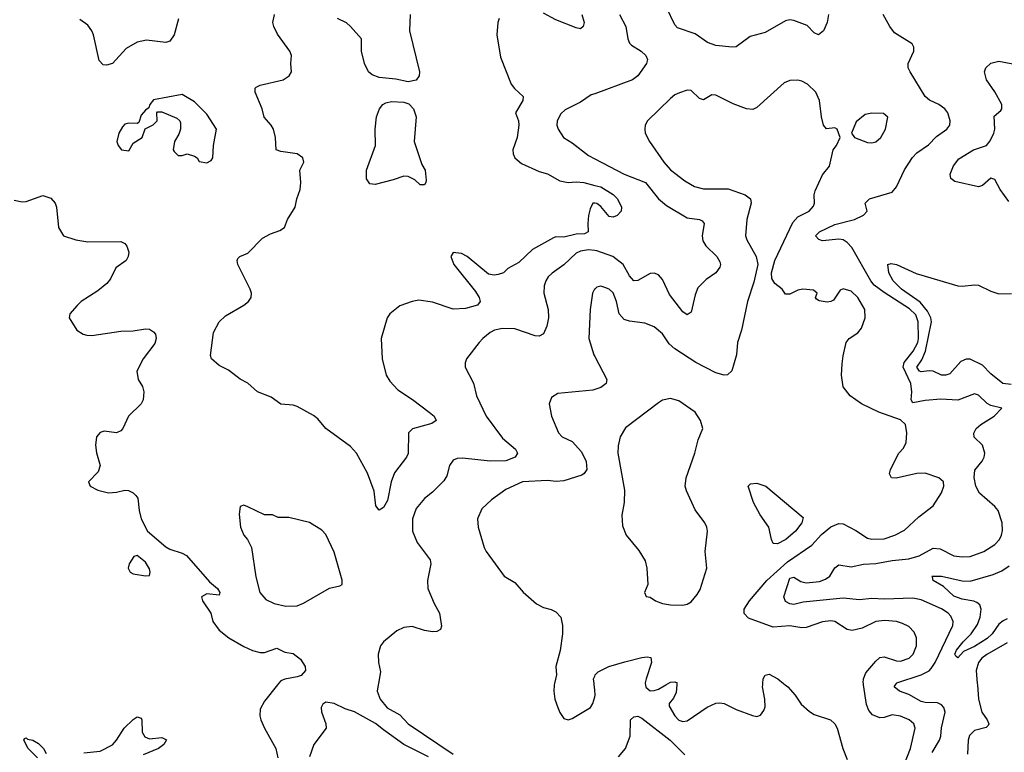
# Model space of a CAD drawing. Header units: inches. Extents: x 2001573 to 2220545, y 644482 to 846830.
# Tile 327 of 656: x 2057198 to 2061996, y 745151 to 748724. Entities that reach past the tile are written whole.
import ezdxf

# ---------------------------------------------------------------- set-up
doc = ezdxf.new("R2010")
doc.units = ezdxf.units.IN
doc.header["$MEASUREMENT"] = 0
doc.layers.add('C0754', color=7, linetype='Continuous')
doc.layers.add('C0764', color=7, linetype='Continuous')

msp = doc.modelspace()

# ---------------------------------------------------------------- linework, layer by layer
at = {"layer": 'C0754', "color": 5}
for points, elevation in [([(2057971.7, 748728.3), (2057950, 748649.6), (2057930, 748618.7), (2057910, 748613.5), (2057815.1, 748624.9), (2057770, 748615), (2057717.2, 748582.8), (2057650, 748510.8), (2057621.5, 748501.5), (2057604.2, 748504.2), (2057585.5, 748525.5), (2057556.8, 748650), (2057549.8, 748670), (2057530, 748697.7), (2057490, 748724.8)], 420), ([(2060000, 747828.7), (2059990, 747829.6), (2059977.7, 747802.3), (2059970.1, 747769.9), (2059965.6, 747730), (2059967.9, 747690), (2059950, 747680.2), (2059910, 747677.6), (2059850, 747664.1), (2059810, 747665.4), (2059799.4, 747660.6), (2059697.1, 747602.9), (2059630, 747539.3), (2059576, 747510), (2059556, 747490), (2059530, 747480.9), (2059510, 747478), (2059482.5, 747482.5), (2059379, 747570), (2059350, 747583.7), (2059310, 747588.7), (2059298.8, 747570), (2059312.7, 747530), (2059419.2, 747399.2), (2059437.4, 747370), (2059442, 747350), (2059428.1, 747331.9), (2059370, 747316.2), (2059310, 747312.7), (2059210, 747346.7), (2059143.2, 747356.8), (2059110.7, 747350), (2059050, 747328.2), (2059002, 747290), (2058987.7, 747270), (2058958.6, 747170), (2058964, 747070), (2058984.2, 746990), (2059001.9, 746961.9), (2059039.7, 746919.7), (2059112.4, 746872.5), (2059193.7, 746810), (2059217.6, 746790), (2059228, 746770), (2059205.4, 746754.6), (2059111.5, 746728.5), (2059092.4, 746710), (2059091.6, 746608.4), (2059082.3, 746590), (2059025, 746515), (2059008.4, 746470), (2058990, 746379.5), (2058970, 746345.1), (2058950, 746332), (2058932.8, 746352.8), (2058924.6, 746424.6), (2058892.2, 746512.2), (2058838.8, 746610), (2058810, 746642.4), (2058689.9, 746729.9), (2058650, 746776.9), (2058630, 746793.3), (2058550, 746837.6), (2058530, 746843.6), (2058470, 746849.3), (2058423.3, 746883.3), (2058356, 746910), (2058310, 746951.6), (2058271.5, 746971.5), (2058215.3, 747015.3), (2058170, 747037.2), (2058133.2, 747070), (2058127, 747087), (2058141.7, 747198.3), (2058169.6, 747250), (2058200.5, 747279.5), (2058290, 747332.4), (2058312.3, 747350), (2058325.1, 747370), (2058327.6, 747390), (2058321.6, 747410), (2058261.5, 747530), (2058258, 747550), (2058261, 747559), (2058270.9, 747569.1), (2058310, 747584.7), (2058381.7, 747658.3), (2058420.6, 747679.4), (2058464.6, 747695.4), (2058487.6, 747710), (2058503, 747750), (2058540.5, 747810), (2058548, 747850), (2058564.4, 747895.6), (2058567.4, 747930), (2058563, 747990), (2058582, 748030), (2058577, 748050), (2058549.2, 748070), (2058470, 748081.7), (2058447.3, 748090), (2058444.8, 748150), (2058434.5, 748190), (2058423, 748210), (2058389, 748249), (2058378.9, 748290), (2058345.6, 748370), (2058345.7, 748390), (2058350, 748395.3), (2058370, 748404), (2058480.9, 748430), (2058511.5, 748450), (2058523, 748470), (2058518.7, 748510), (2058521.6, 748550), (2058514.7, 748570), (2058454, 748654), (2058435.5, 748690), (2058431.6, 748710), (2058439.3, 748750)], 420), ([(2059100.1, 748750), (2059096.5, 748670), (2059146.7, 748470), (2059145, 748450), (2059130.5, 748429.5), (2059090, 748420.5), (2059030, 748434.7), (2058950, 748442.8), (2058915.2, 748455.1), (2058896.7, 748470), (2058878.4, 748510), (2058862.9, 748570), (2058863.4, 748630), (2058810, 748691), (2058790, 748708.3), (2058746, 748730)], 380), ([(2059534.4, 748730), (2059527.2, 748710), (2059522.6, 748650), (2059541.1, 748541.1), (2059592.8, 748410), (2059608.5, 748388.5), (2059651.8, 748350), (2059650.2, 748330), (2059613.7, 748270), (2059629, 748230), (2059630.2, 748210), (2059621.3, 748150), (2059600.3, 748090), (2059602, 748070), (2059610.3, 748050), (2059643.2, 748023.2), (2059730, 747984.3), (2059770, 747972.6), (2059830, 747937.6), (2059870, 747930.2), (2059910, 747933.3), (2059946.8, 747930), (2060000, 747916.2)], 420), ([(2059937.8, 748750), (2059949.1, 748710), (2059943.1, 748690), (2059930, 748679.7), (2059910, 748683.8), (2059810, 748723.7), (2059750, 748756.3)], 420), ([(2060000, 748363), (2059983.2, 748356.8), (2059930, 748321.1), (2059855.8, 748284.2), (2059835.6, 748264.4), (2059817, 748230), (2059815.3, 748210), (2059821.1, 748190), (2059848.5, 748150), (2059890, 748123.6), (2059970, 748061.3), (2060000, 748045.6)], 440), ([(2057170, 747844), (2057210, 747836.5), (2057230, 747837.4), (2057310, 747867.1), (2057350, 747854.2), (2057371.1, 747830), (2057376.9, 747810), (2057386.5, 747710), (2057410.7, 747670), (2057471.1, 747651.1), (2057530, 747641.5), (2057690, 747642.4), (2057710, 747632.9), (2057719.8, 747619.8), (2057729, 747590), (2057726.5, 747570), (2057716, 747550), (2057666.4, 747513.6), (2057639.4, 747460.6), (2057622.5, 747437.5), (2057578.6, 747401.4), (2057497.6, 747350), (2057477.6, 747330), (2057442, 747290), (2057438, 747270), (2057475.5, 747210), (2057507.3, 747190), (2057525.1, 747185.1), (2057550, 747183.2), (2057690, 747204.7), (2057750, 747206), (2057810, 747217.3), (2057830, 747214.3), (2057850, 747201.3), (2057858.9, 747190), (2057862.7, 747170), (2057855.6, 747144.4), (2057799.2, 747070), (2057769.1, 747010), (2057774.6, 746970), (2057796, 746936), (2057803.2, 746910), (2057799.3, 746870), (2057789, 746851), (2057727.3, 746790), (2057700.9, 746730), (2057690, 746719.1), (2057669.2, 746709.2), (2057610, 746717.4), (2057589.5, 746710.5), (2057571.7, 746690), (2057566.7, 746650), (2057571.3, 746611.3), (2057589.1, 746550), (2057580.2, 746519.8), (2057533.4, 746470), (2057541.6, 746450), (2057578.8, 746430), (2057630, 746417.6), (2057670, 746420.3), (2057710, 746430.3), (2057728.4, 746428.4), (2057750, 746417.3), (2057764.1, 746404.1), (2057773, 746390), (2057779.5, 746330), (2057790, 746290.8), (2057820.6, 746230), (2057910, 746153.5), (2057930, 746141.6), (2057990, 746122.4), (2058011.1, 746111.1), (2058123.1, 745983.1), (2058162.3, 745950), (2058172.9, 745930), (2058170, 745917.2), (2058110, 745924.4), (2058084.4, 745910), (2058088.9, 745890), (2058128.9, 745830), (2058138.7, 745790), (2058170, 745746.7), (2058216.5, 745710), (2058290, 745667.1), (2058331.4, 745648.6), (2058370, 745638.9), (2058390, 745638.7), (2058450, 745659.1), (2058490, 745640.5), (2058530, 745633), (2058566, 745606), (2058588.4, 745570), (2058590.4, 745550), (2058570, 745526.6), (2058550, 745518.9), (2058490, 745508.9), (2058470, 745499.3), (2058459.5, 745486.5), (2058454.2, 745480), (2058390, 745401.4), (2058370, 745361.3), (2058368.3, 745330), (2058373.4, 745310), (2058390.4, 745270), (2058446.5, 745170), (2058455.1, 745125)], 420), ([(2060000, 747598.1), (2059970, 747601.2), (2059930, 747595.8), (2059910, 747585.2), (2059850, 747527.9), (2059792.4, 747487.6), (2059773.4, 747470), (2059761.7, 747450), (2059753.5, 747426.5), (2059752.3, 747390), (2059772.6, 747310), (2059774.3, 747270), (2059767.1, 747230), (2059750, 747191.6), (2059730, 747180.5), (2059710, 747181.7), (2059610, 747216.5), (2059550, 747218.2), (2059510.8, 747210), (2059490, 747198.9), (2059454.4, 747170), (2059437.6, 747150), (2059375.5, 747070), (2059368, 747050), (2059368.2, 747030), (2059410, 746950.8), (2059423.7, 746890), (2059471.3, 746790), (2059550, 746683.7), (2059614.4, 746630), (2059623.1, 746610), (2059612.2, 746590), (2059567, 746573), (2059490, 746571.7), (2059354.8, 746585.2), (2059330, 746583.9), (2059310, 746575.8), (2059291.6, 746550), (2059279.6, 746500.4), (2059265.2, 746474.8), (2059210, 746420.4), (2059170, 746389.7), (2059130, 746339.6), (2059112.3, 746290), (2059111.2, 746230), (2059134.2, 746174.2), (2059197.7, 746090), (2059201.5, 746070), (2059185.3, 745990), (2059186.7, 745950), (2059216.7, 745876.7), (2059244, 745830), (2059253.7, 745766.3), (2059247.7, 745750), (2059230, 745740.5), (2059210, 745738.9), (2059170, 745745.4), (2059110, 745764.7), (2059070, 745760.7), (2059035.9, 745744.1), (2058970.4, 745689.6), (2058956.3, 745670), (2058944.6, 745630), (2058946, 745590), (2058955.6, 745544.4), (2058946.1, 745486.5), (2058945, 745480), (2058940.1, 745450), (2058955.1, 745410), (2058989.1, 745369.1), (2059050, 745335), (2059091.2, 745290), (2059310, 745141.8)], 440), ([(2060000, 747410.6), (2059999.3, 747410), (2059988.9, 747390), (2059977.3, 747310), (2059971.6, 747170), (2059995.6, 747090), (2060000, 747081.7)], 460), ([(2060000, 746920.6), (2059990, 746917.6), (2059819.5, 746900.5), (2059790, 746881.2), (2059778, 746850), (2059788.5, 746790), (2059823.1, 746710), (2059842, 746690), (2059890, 746667.1), (2059936.3, 746616.3), (2059958.6, 746570), (2059960.8, 746530), (2059949.1, 746510.9), (2059937, 746503), (2059850, 746476), (2059812.6, 746472.6), (2059770, 746477.3), (2059647.7, 746470), (2059567.3, 746432.7), (2059497.2, 746382.8), (2059450, 746338), (2059428.4, 746290), (2059432.7, 746250), (2059460.4, 746150), (2059470.4, 746130), (2059559.1, 746010), (2059610, 745979.1), (2059651.7, 745931.7), (2059715.8, 745875.8), (2059750, 745857.8), (2059787.7, 745847.8), (2059810, 745836.4), (2059834.4, 745810), (2059843.7, 745770), (2059843.6, 745730), (2059831.7, 745648.3), (2059810.5, 745570), (2059813, 745530), (2059803.4, 745486.5), (2059802, 745480), (2059801.7, 745478.3), (2059800.3, 745450), (2059806, 745410), (2059819.7, 745370), (2059830, 745345.5), (2059850, 745316.4), (2059870, 745310.3), (2059890, 745316.5), (2059979.2, 745370), (2059990.8, 745390), (2060000, 745421.3)], 460), ([(2060000, 745456), (2059997.6, 745480), (2059997, 745486.5), (2059994.7, 745510), (2060000, 745523)], 460), ([(2059190, 745129.9), (2059069.7, 745189.7), (2058970, 745260.4), (2058932.3, 745292.3), (2058830, 745349.4), (2058783.4, 745363.4), (2058730, 745389.8), (2058690, 745396.4), (2058674.4, 745385.6), (2058667.3, 745370), (2058668.7, 745348.7), (2058689.2, 745290), (2058691, 745269), (2058630.8, 745190), (2058610.1, 745129.9)], 440), ([(2057510, 745149.1), (2057590, 745157.4), (2057650, 745187.7), (2057669.8, 745210), (2057707.5, 745270), (2057750, 745311.5), (2057770, 745324.9), (2057790, 745317.3), (2057793.7, 745310), (2057794, 745250), (2057807.2, 745227.2), (2057830, 745217.6), (2057890, 745224.4), (2057912.3, 745212.3), (2057900.4, 745190), (2057873.4, 745170), (2057800, 745140)], 380), ([(2057285.2, 745125.2), (2057239, 745170), (2057218, 745210), (2057220.4, 745219.6), (2057230, 745222), (2057236, 745216), (2057262, 745210), (2057290, 745194.9), (2057313, 745170), (2057326, 745146)], 380)]:
    msp.add_lwpolyline(points, dxfattribs=dict(at, elevation=elevation))
for points, elevation in [([(2057990, 748359), (2057850, 748333.2), (2057831.3, 748310), (2057826.4, 748293.6), (2057810, 748282), (2057790, 748258), (2057778, 748222), (2057770, 748218), (2057730, 748219), (2057710, 748214), (2057698, 748202), (2057681, 748170), (2057671.3, 748130), (2057678, 748110), (2057694, 748090), (2057730, 748084.7), (2057750, 748122), (2057795.3, 748150), (2057808.4, 748191.6), (2057848.9, 748211.1), (2057868, 748230), (2057866, 748270), (2057870, 748274), (2057890, 748274), (2057963.5, 748243.5), (2057978, 748230), (2057981, 748221), (2057980.7, 748190), (2057974, 748166), (2057952, 748130), (2057946, 748090), (2057950, 748082), (2057970, 748062), (2057990, 748062), (2058014, 748070), (2058050, 748058), (2058062, 748050), (2058072.7, 748032.7), (2058110, 748026), (2058130, 748038), (2058139, 748050), (2058142.7, 748110), (2058157.2, 748190), (2058110, 748264), (2058050, 748324)], 440), ([(2059170, 747919), (2059150, 747919.3), (2059123.9, 747943.9), (2059090, 747958.7), (2059070, 747960.5), (2059017.7, 747942.3), (2058930, 747920.7), (2058904.1, 747924.1), (2058887.2, 747947.2), (2058888.4, 747990), (2058931.6, 748110), (2058930.5, 748190.5), (2058935.8, 748250), (2058951.7, 748290), (2058967.1, 748310), (2058981.3, 748318.7), (2059010, 748325.2), (2059070, 748321.8), (2059093.5, 748313.5), (2059117.4, 748290), (2059130.2, 748250), (2059119.3, 748130), (2059158.2, 748018.2), (2059172.9, 747990), (2059178.4, 747941.6), (2059177.3, 747930)], 380), ([(2058290, 746356), (2058272, 746350), (2058267.9, 746312.1), (2058273.4, 746250), (2058290, 746211), (2058308.6, 746188.6), (2058328, 746150), (2058347.9, 746007.9), (2058368.7, 745930), (2058396.9, 745896.9), (2058437.5, 745877.5), (2058495.4, 745864.6), (2058550, 745865.3), (2058581.5, 745878.6), (2058707.9, 745952.1), (2058757, 745963), (2058768.7, 745970), (2058769, 745991), (2058730, 746128), (2058690, 746213.2), (2058670, 746235.1), (2058610, 746272.3), (2058510, 746297.2), (2058457.2, 746297.2), (2058429, 746309), (2058390, 746309.4), (2058310, 746349.3)], 440), ([(2057770, 746111.3), (2057753.4, 746106.6), (2057730.8, 746070), (2057725.5, 746050), (2057736, 746030), (2057750, 746022), (2057810, 746012), (2057830, 746014), (2057833.8, 746030), (2057830, 746046), (2057810, 746078.7)], 420)]:
    msp.add_lwpolyline(points, close=True, dxfattribs=dict(at, elevation=elevation))
at = {"layer": 'C0764', "color": 5}
for points, elevation in [([(2061139.3, 748750), (2061133.4, 748710), (2061114.6, 748670), (2061090, 748649.6), (2061070, 748659.6), (2061034.9, 748694.9), (2060970, 748720.2), (2060950, 748722.9), (2060930, 748718.5), (2060830, 748661.6), (2060757.5, 748642.5), (2060690, 748592.3), (2060670, 748589.5), (2060590, 748598.2), (2060550, 748612.2), (2060490, 748654.4), (2060403.7, 748683.7), (2060390, 748699.6), (2060309.6, 748870)], 440), ([(2060121.3, 748750), (2060151, 748690), (2060161.7, 748630), (2060169.6, 748609.6), (2060179.8, 748599.8), (2060226.4, 748570), (2060248.5, 748550), (2060257.4, 748530), (2060251.6, 748510), (2060210.5, 748450), (2060183.8, 748430), (2060000, 748363)], 440), ([(2061643.8, 745150), (2061679.4, 745210), (2061685.9, 745230), (2061689.9, 745270.1), (2061707.3, 745347.3), (2061702, 745370), (2061690, 745383.4), (2061670, 745393.3), (2061610, 745394.6), (2061590, 745399.6), (2061530, 745433.9), (2061484.7, 745450), (2061459.7, 745470), (2061466.2, 745480), (2061470.5, 745486.5), (2061472.8, 745490), (2061591.2, 745528.8), (2061630, 745549.6), (2061639.6, 745560.4), (2061658.9, 745590), (2061744.3, 745770), (2061747.4, 745790), (2061735.6, 745815.6), (2061722, 745830), (2061690, 745850.4), (2061590, 745894.8), (2061550, 745903.7), (2061410, 745898.2), (2061350, 745901.2), (2061290, 745895.2), (2061210, 745902.9), (2061015.7, 745884.3), (2060970, 745872.8), (2060950, 745875.6), (2060930, 745887.4), (2060921.7, 745910), (2060950, 746000.4), (2060970, 746005.3), (2061005.1, 745985.1), (2061030, 745978.7), (2061094.9, 745985.1), (2061124.3, 745995.7), (2061145.6, 746010), (2061170, 746050.3), (2061190, 746065.2), (2061250, 746055.4), (2061310, 746068.8), (2061370, 746072.7), (2061450, 746087), (2061530, 746094.7), (2061581, 746110), (2061650, 746146.8), (2061683, 746143), (2061750, 746109.4), (2061790, 746104.8), (2061830, 746107.1), (2061895.6, 746130), (2061950, 746165), (2061972.1, 746190), (2061982, 746210), (2061986.7, 746233.3), (2061986.2, 746270), (2061965.3, 746330), (2061950, 746350.7), (2061874.8, 746414.8), (2061857.7, 746450), (2061849.1, 746490.9), (2061852.8, 746527.2), (2061888, 746572), (2061898, 746590), (2061901.6, 746610), (2061889.7, 746649.7), (2061848.3, 746688.3), (2061847.6, 746707.6), (2061859.2, 746730), (2061880.8, 746750), (2061946, 746790), (2061984.5, 746830), (2061930, 746843), (2061911.7, 746851.7), (2061870, 746892.9), (2061850, 746899.4), (2061770, 746869), (2061685.9, 746874.1), (2061610, 746867.3), (2061550, 746856.4), (2061542.4, 746870), (2061545.5, 746910), (2061540.4, 746950), (2061503.8, 747030), (2061507.8, 747052.2), (2061552.3, 747107.7), (2061573.8, 747150), (2061577.5, 747170), (2061576.1, 747250), (2061564.5, 747284.5), (2061534.3, 747314.3), (2061410, 747393.3), (2061361.9, 747430), (2061346.2, 747450), (2061252.5, 747612.5), (2061230, 747637), (2061210, 747650.5), (2061190, 747654.4), (2061110, 747645.2), (2061092, 747652), (2061076.1, 747670), (2061095.3, 747690), (2061170, 747725.1), (2061265.1, 747750), (2061309.6, 747770), (2061327.3, 747790), (2061318.4, 747830), (2061339.5, 747850), (2061450, 747882.4), (2061470, 747908.2), (2061508.9, 747991.1), (2061548.5, 748051.5), (2061570, 748074.5), (2061626, 748114), (2061665.6, 748154.4), (2061715.8, 748190), (2061729.7, 748210), (2061732.6, 748230), (2061720.5, 748270), (2061706.3, 748290), (2061677.4, 748310), (2061631.2, 748331.2), (2061610.6, 748350), (2061536.4, 748470), (2061528, 748490), (2061527.9, 748510), (2061554.8, 748570), (2061555.8, 748590), (2061546.3, 748606.3), (2061460.7, 748660.7), (2061437.4, 748690), (2061406, 748750)], 440), ([(2062017.9, 747837.9), (2061976.3, 747896.3), (2061950, 747945.1), (2061930, 747951.6), (2061890, 747915.8), (2061870, 747909), (2061755, 747935), (2061735.8, 747950), (2061732.3, 747970), (2061748.7, 748011.3), (2061773.8, 748046.2), (2061845.1, 748090), (2061908.9, 748111.1), (2061927, 748133), (2061945.6, 748170), (2061949.7, 748190), (2061946.6, 748253.4), (2061978.9, 748281.1), (2061984.5, 748290), (2061983.6, 748310), (2061950, 748372.3), (2061909.3, 748430), (2061899.3, 748470), (2061905.2, 748490), (2061930, 748511.6), (2061970, 748521.7), (2062090, 748499.7)], 420), ([(2061491.6, 745050), (2061538.4, 745170), (2061561.7, 745270), (2061554.8, 745290), (2061532.6, 745310), (2061490, 745327.6), (2061450, 745334.2), (2061410, 745320.8), (2061390, 745318.9), (2061354.3, 745334.3), (2061336.2, 745356.2), (2061325, 745385), (2061310.3, 745480), (2061309.2, 745486.5), (2061308.7, 745490), (2061310.5, 745510), (2061321.5, 745538.5), (2061370, 745596.5), (2061390, 745613.1), (2061410, 745616.9), (2061470, 745596.8), (2061490, 745595.8), (2061532.3, 745610), (2061551.7, 745630), (2061568.7, 745670), (2061568.7, 745710), (2061557.1, 745737.1), (2061530, 745764.7), (2061500.4, 745780.4), (2061470, 745789.8), (2061414.4, 745794.4), (2061370, 745788.7), (2061302.7, 745757.3), (2061254.4, 745745.6), (2061230, 745750.7), (2061170, 745789.8), (2061150, 745793.3), (2061110, 745787.8), (2061030, 745760.1), (2061010, 745758.3), (2060950, 745768.2), (2060870, 745762), (2060750, 745805.3), (2060729, 745829), (2060727.9, 745850), (2060753.7, 745890), (2060839.2, 745990), (2060939.9, 746080.1), (2061058.7, 746161.3), (2061105.6, 746214.4), (2061150, 746250.4), (2061190, 746266.7), (2061210, 746266.2), (2061273.2, 746233.2), (2061330, 746195.3), (2061350.2, 746190.2), (2061410, 746192.9), (2061462, 746210), (2061510, 746234), (2061579.7, 746300.3), (2061650, 746352.7), (2061690, 746417.3), (2061700.9, 746450), (2061699.8, 746470), (2061677, 746490), (2061610, 746513), (2061570, 746511.6), (2061468.2, 746488.2), (2061446, 746490), (2061436.2, 746510), (2061440.7, 746530), (2061482.6, 746610), (2061505.3, 746634.7), (2061517.6, 746662.4), (2061521.7, 746710), (2061513.9, 746750), (2061490, 746773.1), (2061384.7, 746810), (2061299.5, 746850), (2061245.1, 746890), (2061210, 746934), (2061202.7, 746990), (2061205.5, 747045.5), (2061210, 747084.7), (2061225.7, 747150), (2061239.5, 747170), (2061282.7, 747197.3), (2061300.7, 747219.3), (2061318.4, 747270), (2061317, 747310), (2061282, 747370), (2061250, 747399.7), (2061210, 747412.3), (2061195.3, 747404.7), (2061163, 747357), (2061150.5, 747349.5), (2061133.2, 747346.8), (2061093.2, 747353.2), (2061081.2, 747361.2), (2061075.3, 747370), (2061084, 747390), (2061065.6, 747405.6), (2061014, 747410), (2060990, 747405.2), (2060950, 747386), (2060930, 747386), (2060913.2, 747410), (2060877, 747437), (2060862.6, 747462.6), (2060861.1, 747490), (2060876.9, 747550), (2060964.8, 747735.2), (2060990, 747762.7), (2061044.2, 747790), (2061065.7, 747814.3), (2061071.1, 747830), (2061069.8, 747869.8), (2061074.6, 747890), (2061110, 747967.4), (2061144.5, 748010), (2061162.4, 748090), (2061178, 748110), (2061196, 748150), (2061181.2, 748190), (2061170, 748197), (2061130, 748192), (2061115.6, 748210), (2061105.6, 748250), (2061095.1, 748330), (2061077.4, 748370), (2061036.2, 748410), (2061010, 748423.5), (2060990, 748428.3), (2060950, 748428.2), (2060923.2, 748416.8), (2060790, 748295.4), (2060770, 748286.8), (2060739.3, 748290), (2060674.1, 748314.1), (2060590, 748355.4), (2060570, 748356.9), (2060530, 748333.3), (2060510, 748340.3), (2060470, 748378.5), (2060450, 748380.4), (2060412.6, 748367.4), (2060390, 748356.8), (2060370, 748340.4), (2060256.4, 748230), (2060246, 748210), (2060243.8, 748190), (2060246, 748170), (2060266.5, 748130), (2060337.3, 748030), (2060370, 747991.8), (2060439, 747938.9), (2060486.7, 747910), (2060530, 747898.5), (2060650, 747899.1), (2060733.4, 747870), (2060758.9, 747850), (2060761.8, 747830), (2060740.6, 747750), (2060734.6, 747670), (2060740.9, 747650), (2060787, 747570), (2060794.9, 747530), (2060775.4, 747444.6), (2060743.7, 747350), (2060714.9, 747210), (2060696.5, 747150), (2060691.6, 747090), (2060667.9, 747012.1), (2060647.6, 746992.4), (2060630, 746991), (2060590, 747002.5), (2060493, 747052.9), (2060390, 747119.8), (2060363.5, 747143.5), (2060330, 747192.6), (2060290, 747226.9), (2060244.9, 747244.9), (2060170, 747254.6), (2060142.8, 747262.8), (2060118.7, 747290), (2060106, 747350), (2060090, 747391.3), (2060070, 747409.7), (2060050, 747418), (2060030, 747424.2), (2060010, 747419.6), (2060000, 747410.6)], 460), ([(2060000, 748045.6), (2060143.7, 747970), (2060247, 747930), (2060310.1, 747850), (2060350, 747818), (2060450, 747758.5), (2060510.1, 747750.1), (2060523.2, 747743.2), (2060532.7, 747730), (2060522.8, 747670), (2060526.3, 747646.3), (2060541.5, 747621.5), (2060595.8, 747570), (2060610, 747544), (2060613.7, 747530), (2060610, 747518), (2060590.2, 747490), (2060542.8, 747457.2), (2060502.8, 747417.2), (2060490, 747382.7), (2060470, 747297.2), (2060450, 747284.2), (2060430, 747299.1), (2060364.6, 747384.6), (2060330, 747457.7), (2060310, 747480.3), (2060290, 747487.6), (2060270, 747486.9), (2060210, 747451.5), (2060190, 747450.8), (2060170, 747475.3), (2060138.1, 747530), (2060087.9, 747570), (2060010, 747597.1), (2060000, 747598.1)], 440), ([(2060000, 747916.2), (2060030, 747908.4), (2060090, 747871.4), (2060110.9, 747850), (2060130.3, 747810), (2060128.8, 747790), (2060110, 747769.8), (2060090, 747761.7), (2060070, 747764.7), (2060030, 747813.6), (2060010, 747827.8), (2060000, 747828.7)], 420), ([(2062030, 746945.7), (2061988.5, 746950), (2061930, 746996.8), (2061890, 747039.3), (2061830, 747069.3), (2061810, 747068.1), (2061783.5, 747056.5), (2061730, 746997.6), (2061710.2, 746989.8), (2061690, 746991.3), (2061649.7, 747009.7), (2061630, 747011.9), (2061590, 747006.2), (2061583.1, 747010), (2061569.9, 747030), (2061594.5, 747065.5), (2061611.9, 747108.1), (2061641.1, 747250), (2061638.5, 747270), (2061622.1, 747302.1), (2061586.1, 747346.1), (2061495.4, 747410), (2061453.8, 747450), (2061434, 747490), (2061427.8, 747530), (2061444.8, 747535.2), (2061470, 747531), (2061565.9, 747485.9), (2061770, 747426.9), (2061790, 747423.9), (2061850, 747431.1), (2061870, 747429.2), (2061930, 747399.8), (2061970, 747387), (2062031.2, 747388.8)], 420), ([(2060000, 747081.7), (2060059.5, 746970), (2060056.4, 746950), (2060030.5, 746930), (2060000, 746920.6)], 460), ([(2062010, 745802.2), (2061990, 745792.6), (2061970, 745775.6), (2061936.5, 745730), (2061913, 745707), (2061850, 745667), (2061797, 745643), (2061770, 745612.8), (2061759.6, 745619.6), (2061755.1, 745630), (2061763.7, 745650), (2061794.7, 745690), (2061834.9, 745730), (2061864.6, 745775.4), (2061878.4, 745810), (2061883.6, 745850), (2061876.8, 745870), (2061861.9, 745881.9), (2061848.1, 745888.1), (2061790, 745897.6), (2061750, 745913.7), (2061699.4, 745959.4), (2061649.6, 745990), (2061646.6, 746006.6), (2061642, 746010), (2061689.9, 746010.1), (2061790, 745987), (2061830, 745986.5), (2061941, 746019), (2061983.2, 746036.8), (2062019.5, 746060.5)], 420), ([(2062010, 745684.9), (2061910, 745628.1), (2061886.3, 745610), (2061869.6, 745590), (2061859.3, 745550), (2061864.2, 745486.5), (2061864.7, 745480), (2061870.1, 745410), (2061886.9, 745346.9), (2061911.9, 745310), (2061920.2, 745290), (2061917.2, 745282.8), (2061908.2, 745271.8), (2061850, 745258.2), (2061825.9, 745234.1), (2061819.4, 745210), (2061817.2, 745142.8)], 440), ([(2060000, 745523), (2060002.9, 745530), (2060016.6, 745543.4), (2060069.4, 745570), (2060146.5, 745593.5), (2060230, 745614), (2060256.3, 745616.3), (2060273.8, 745613.8), (2060276.5, 745590), (2060250.4, 745510), (2060246, 745490), (2060246.4, 745486.5), (2060247.1, 745480), (2060248.4, 745468.4), (2060270, 745450.7), (2060290, 745453), (2060310, 745459.3), (2060346.7, 745480), (2060358.3, 745486.5), (2060370, 745493.1), (2060390, 745495.5), (2060401, 745490), (2060400.7, 745486.5), (2060400, 745480), (2060396.4, 745443.6), (2060384, 745416), (2060362.8, 745390), (2060363.5, 745376.5), (2060390.7, 745330), (2060410, 745308.5), (2060430, 745302.4), (2060450, 745305.3), (2060547.6, 745372.4), (2060590, 745390.4), (2060610, 745392.7), (2060631, 745390), (2060690, 745359.5), (2060769.4, 745330.6), (2060790, 745326), (2060807.3, 745332.7), (2060824.2, 745355.8), (2060830, 745374), (2060829.7, 745410), (2060818.3, 745470), (2060819, 745480), (2060819.5, 745486.5), (2060821.3, 745510), (2060830, 745527.3), (2060850, 745532.4), (2060892.2, 745510), (2060920.4, 745486.5), (2060928.3, 745480), (2060940.3, 745470), (2060977, 745430), (2061006.6, 745386.6), (2061046.7, 745350), (2061070, 745336), (2061149.1, 745309.1), (2061170.2, 745290.2), (2061181.5, 745270), (2061209.4, 745169.4), (2061230, 745116.3)], 460), ([(2060000, 745421.3), (2060002.6, 745430), (2060000, 745456)], 460), ([(2060116.5, 745130), (2060149.9, 745170.1), (2060173.4, 745230), (2060174.8, 745310), (2060190, 745324.6), (2060210, 745327.3), (2060230, 745317.9), (2060367.3, 745210), (2060438.6, 745138.6)], 440)]:
    msp.add_lwpolyline(points, dxfattribs=dict(at, elevation=elevation))
for points, elevation in [([(2061350, 748268.7), (2061318.3, 748261.7), (2061273.9, 748226.1), (2061250.6, 748170.6), (2061266, 748150), (2061330, 748125.8), (2061350, 748122.8), (2061370, 748128.9), (2061393.7, 748150), (2061417.2, 748190), (2061428, 748248), (2061407.1, 748267.1)], 460), ([(2060370, 746876.9), (2060330, 746868), (2060310, 746856.3), (2060150, 746734.5), (2060124.2, 746690), (2060114.3, 746645.7), (2060112.7, 746610), (2060144.9, 746430), (2060143.1, 746370), (2060132.8, 746307.2), (2060135.2, 746255.2), (2060153.4, 746210), (2060215.2, 746135.2), (2060245.5, 746085.5), (2060254, 746050), (2060258, 745970), (2060242.8, 745930), (2060250, 745912), (2060270, 745907.3), (2060296, 745890), (2060330, 745877), (2060370, 745870.3), (2060430, 745868.9), (2060450, 745874), (2060470, 745886), (2060499.8, 745920.3), (2060513.9, 745946.1), (2060546.3, 746050), (2060538.7, 746130), (2060549.6, 746229.6), (2060545.6, 746250), (2060537, 746270), (2060490, 746334.5), (2060446.6, 746426.6), (2060441.1, 746450), (2060445.4, 746490), (2060488.5, 746610), (2060504.2, 746675.8), (2060526, 746730), (2060515.1, 746770), (2060489.5, 746810), (2060410, 746865.1)], 480), ([(2060890, 746168.3), (2060869.8, 746170), (2060860.8, 746190), (2060847.9, 746250), (2060806.8, 746310), (2060773.6, 746370), (2060748, 746450), (2060759.7, 746460.3), (2060790, 746464.7), (2060834, 746450), (2061016.4, 746296.4), (2061008.8, 746270), (2060977.6, 746230), (2060930.6, 746189.4)], 460)]:
    msp.add_lwpolyline(points, close=True, dxfattribs=dict(at, elevation=elevation))

doc.saveas('drawing.dxf')
